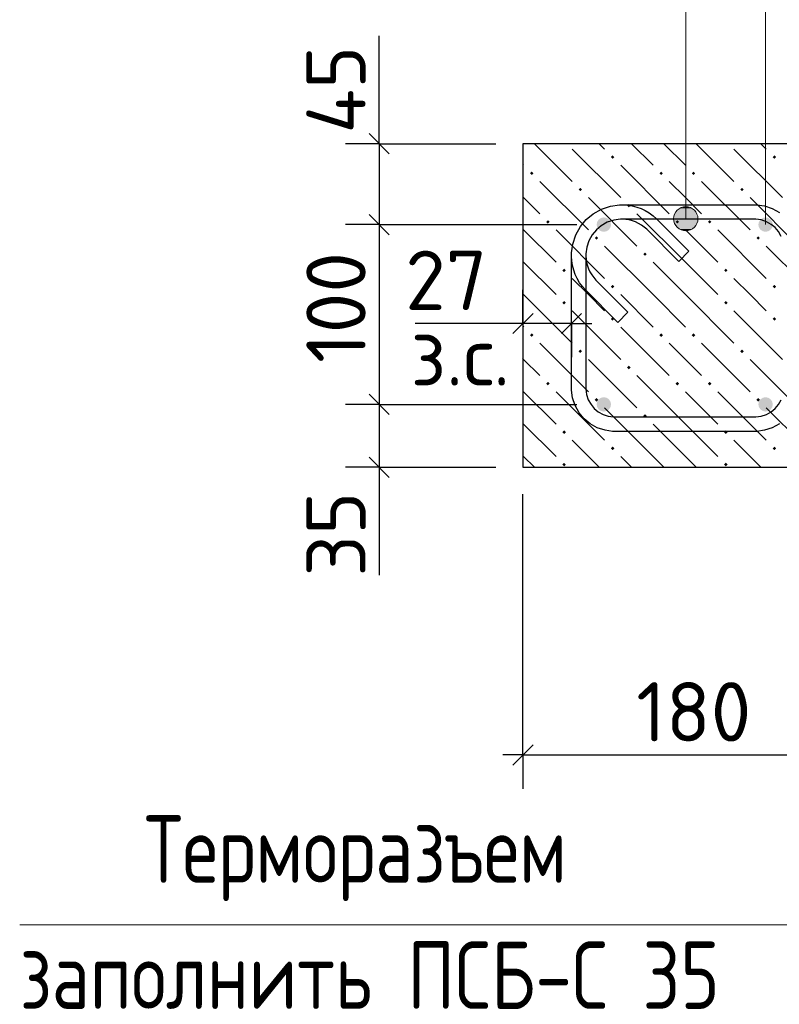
# Model space of a CAD drawing. Header units: millimetres. Extents: x 40580 to 1930067, y -240640 to 81020.
# Tile 634 of 656: x 1688449 to 1691266, y -215205 to -211554. Entities that reach past the tile are written whole.
import ezdxf

# ---------------------------------------------------------------- set-up
doc = ezdxf.new("R2010")
doc.units = ezdxf.units.MM
for name, color, linetype, lineweight in [('Standard', 7, 'Continuous', 25), ('ЖБ Перекрытие верхний уровень', 7, 'Continuous', 35), ('Позиционная метка линия выноска', 7, 'Continuous', 13), ('Примечания', 7, 'Continuous', 13), ('Ребро вкладыша арматура S1', 52, 'Continuous', 25), ('Ребро вкладыша арматура поперечная AW', 52, 'Continuous', 25)]:
    doc.layers.add(name, color=color, linetype=linetype, lineweight=lineweight)
doc.layers.add('Размерная выноска', color=7, linetype='Continuous')
doc.styles.add('GOST 2.304', font='isocpeur.ttf', dxfattribs={"width": 0.8})
doc.styles.add('ISOCPEUR', font='isocpeur.ttf')

msp = doc.modelspace()

# ---------------------------------------------------------------- hatches: boundary and pattern name
at = {"layer": 'ЖБ Перекрытие верхний уровень', "linetype": 'Continuous', "lineweight": -3, "transparency": 33554687}
for points in [[(1690641.7, -212063.2), (1690648.2, -212056.7), (1690654.7, -212063.2), (1690648.2, -212069.7)], [(1691241.7, -212063.2), (1691248.2, -212056.7), (1691254.7, -212063.2), (1691248.2, -212069.7)], [(1690341.7, -212123.2), (1690348.2, -212116.7), (1690354.7, -212123.2), (1690348.2, -212129.7)], [(1690821.7, -212123.2), (1690828.2, -212116.7), (1690834.7, -212123.2), (1690828.2, -212129.7)], [(1690941.7, -212123.2), (1690948.2, -212116.7), (1690954.7, -212123.2), (1690948.2, -212129.7)], [(1690521.7, -212183.2), (1690528.2, -212176.7), (1690534.7, -212183.2), (1690528.2, -212189.7)], [(1691121.7, -212183.2), (1691128.2, -212176.7), (1691134.7, -212183.2), (1691128.2, -212189.7)], [(1690701.7, -212243.2), (1690708.2, -212236.7), (1690714.7, -212243.2), (1690708.2, -212249.7)], [(1690401.7, -212303.2), (1690408.2, -212296.7), (1690414.7, -212303.2), (1690408.2, -212309.7)], [(1690881.7, -212303.2), (1690888.2, -212296.7), (1690894.7, -212303.2), (1690888.2, -212309.7)], [(1691001.7, -212303.2), (1691008.2, -212296.7), (1691014.7, -212303.2), (1691008.2, -212309.7)], [(1690581.7, -212363.2), (1690588.2, -212356.7), (1690594.7, -212363.2), (1690588.2, -212369.7)], [(1691181.7, -212363.2), (1691188.2, -212356.7), (1691194.7, -212363.2), (1691188.2, -212369.7)], [(1690761.7, -212423.2), (1690768.2, -212416.7), (1690774.7, -212423.2), (1690768.2, -212429.7)], [(1690461.7, -212483.2), (1690468.2, -212476.7), (1690474.7, -212483.2), (1690468.2, -212489.7)], [(1691061.7, -212483.2), (1691068.2, -212476.7), (1691074.7, -212483.2), (1691068.2, -212489.7)], [(1690641.7, -212543.2), (1690648.2, -212536.7), (1690654.7, -212543.2), (1690648.2, -212549.7)], [(1691241.7, -212543.2), (1691248.2, -212536.7), (1691254.7, -212543.2), (1691248.2, -212549.7)], [(1690461.7, -212603.2), (1690468.2, -212596.7), (1690474.7, -212603.2), (1690468.2, -212609.7)], [(1691061.7, -212603.2), (1691068.2, -212596.7), (1691074.7, -212603.2), (1691068.2, -212609.7)], [(1690641.7, -212663.2), (1690648.2, -212656.7), (1690654.7, -212663.2), (1690648.2, -212669.7)], [(1691241.7, -212663.2), (1691248.2, -212656.7), (1691254.7, -212663.2), (1691248.2, -212669.7)], [(1690341.7, -212723.2), (1690348.2, -212716.7), (1690354.7, -212723.2), (1690348.2, -212729.7)], [(1690821.7, -212723.2), (1690828.2, -212716.7), (1690834.7, -212723.2), (1690828.2, -212729.7)], [(1690941.7, -212723.2), (1690948.2, -212716.7), (1690954.7, -212723.2), (1690948.2, -212729.7)], [(1690521.7, -212783.2), (1690528.2, -212776.7), (1690534.7, -212783.2), (1690528.2, -212789.7)], [(1691121.7, -212783.2), (1691128.2, -212776.7), (1691134.7, -212783.2), (1691128.2, -212789.7)], [(1690701.7, -212843.2), (1690708.2, -212836.7), (1690714.7, -212843.2), (1690708.2, -212849.7)], [(1690401.7, -212903.2), (1690408.2, -212896.7), (1690414.7, -212903.2), (1690408.2, -212909.7)], [(1690881.7, -212903.2), (1690888.2, -212896.7), (1690894.7, -212903.2), (1690888.2, -212909.7)], [(1691001.7, -212903.2), (1691008.2, -212896.7), (1691014.7, -212903.2), (1691008.2, -212909.7)], [(1690581.7, -212963.2), (1690588.2, -212956.7), (1690594.7, -212963.2), (1690588.2, -212969.7)], [(1691181.7, -212963.2), (1691188.2, -212956.7), (1691194.7, -212963.2), (1691188.2, -212969.7)], [(1690761.7, -213023.2), (1690768.2, -213016.7), (1690774.7, -213023.2), (1690768.2, -213029.7)], [(1690461.7, -213083.2), (1690468.2, -213076.7), (1690474.7, -213083.2), (1690468.2, -213089.7)], [(1691061.7, -213083.2), (1691068.2, -213076.7), (1691074.7, -213083.2), (1691068.2, -213089.7)], [(1690641.7, -213143.2), (1690648.2, -213136.7), (1690654.7, -213143.2), (1690648.2, -213149.7)], [(1691241.7, -213143.2), (1691248.2, -213136.7), (1691254.7, -213143.2), (1691248.2, -213149.7)], [(1690461.7, -213203.2), (1690468.2, -213196.7), (1690474.7, -213203.2), (1690468.2, -213209.7)], [(1691061.7, -213203.2), (1691068.2, -213196.7), (1691074.7, -213203.2), (1691068.2, -213209.7)]]:
    msp.add_hatch(color=7, dxfattribs=at).paths.add_polyline_path(points, flags=16)
at = {"layer": 'Позиционная метка линия выноска', "linetype": 'Continuous', "lineweight": 13, "transparency": 33554687}
for points in [[(1690958.3, -212269.2), (1690880.9, -212269.2), (1690874.6, -212291.7)], [(1690958.3, -212269.2), (1690874.6, -212291.7), (1690964.6, -212291.7)], [(1690942.1, -212252.9), (1690897.1, -212252.9), (1690880.9, -212269.2)], [(1690942.1, -212252.9), (1690880.9, -212269.2), (1690958.3, -212269.2)], [(1690897.1, -212252.9), (1690942.1, -212252.9), (1690919.6, -212246.7)], [(1690964.6, -212291.7), (1690874.6, -212291.7), (1690880.9, -212314.1)], [(1690964.6, -212291.7), (1690880.9, -212314.1), (1690958.3, -212314.1)], [(1690958.3, -212314.1), (1690880.9, -212314.1), (1690897.1, -212330.3)], [(1690958.3, -212314.1), (1690897.1, -212330.3), (1690942.1, -212330.3)], [(1690942.1, -212330.3), (1690897.1, -212330.3), (1690919.6, -212336.7)]]:
    msp.add_hatch(color=7, dxfattribs=at).paths.add_polyline_path(points)
at = {"layer": 'Ребро вкладыша арматура S1', "linetype": 'Continuous', "lineweight": 25, "transparency": 33554687}
for points in [[(1690642.2, -212313.4), (1690640.2, -212303.2), (1690634.4, -212294.6), (1690625.7, -212288.8), (1690615.5, -212286.8), (1690605.3, -212288.8), (1690596.7, -212294.6), (1690590.9, -212303.2), (1690588.8, -212313.4), (1690590.9, -212323.7), (1690596.7, -212332.3), (1690605.3, -212338.1), (1690615.5, -212340.1), (1690625.7, -212338.1), (1690634.4, -212332.3), (1690640.2, -212323.7)], [(1691242.2, -212313.4), (1691240.2, -212303.2), (1691234.4, -212294.6), (1691225.7, -212288.8), (1691215.5, -212286.8), (1691205.3, -212288.8), (1691196.7, -212294.6), (1691190.9, -212303.2), (1691188.8, -212313.4), (1691190.9, -212323.7), (1691196.7, -212332.3), (1691205.3, -212338.1), (1691215.5, -212340.1), (1691225.7, -212338.1), (1691234.4, -212332.3), (1691240.2, -212323.7)], [(1690642.2, -212980.1), (1690640.2, -212969.9), (1690634.4, -212961.3), (1690625.7, -212955.5), (1690615.5, -212953.4), (1690605.3, -212955.5), (1690596.7, -212961.3), (1690590.9, -212969.9), (1690588.8, -212980.1), (1690590.9, -212990.3), (1690596.7, -212999), (1690605.3, -213004.7), (1690615.5, -213006.8), (1690625.7, -213004.7), (1690634.4, -212999), (1690640.2, -212990.3)], [(1691242.2, -212980.1), (1691240.2, -212969.9), (1691234.4, -212961.3), (1691225.7, -212955.5), (1691215.5, -212953.4), (1691205.3, -212955.5), (1691196.7, -212961.3), (1691190.9, -212969.9), (1691188.8, -212980.1), (1691190.9, -212990.3), (1691196.7, -212999), (1691205.3, -213004.7), (1691215.5, -213006.8), (1691225.7, -213004.7), (1691234.4, -212999), (1691240.2, -212990.3)]]:
    msp.add_hatch(color=7, dxfattribs=at).paths.add_polyline_path(points)

# ---------------------------------------------------------------- linework, layer by layer
at = {"layer": 'Standard', "color": 7, "linetype": 'Continuous', "lineweight": -3, "transparency": 33554687}
for p, q in [((1689782.2, -212013.4), (1689782.2, -211938.4)), ((1689782.2, -212313.4), (1689782.2, -212980.1)), ((1690315.5, -212680.1), (1690240.5, -212680.1)), ((1690495.5, -212680.1), (1690315.5, -212680.1)), ((1690495.5, -212680.1), (1690570.5, -212680.1)), ((1689782.2, -212980.1), (1689782.2, -213213.4)), ((1689782.2, -213213.4), (1689782.2, -213288.4)), ((1690315.5, -214280.1), (1690240.5, -214280.1)), ((1690315.5, -214280.1), (1691515.5, -214280.1))]:
    msp.add_line(p, q, dxfattribs=at)
at = {"layer": 'Standard', "color": 7, "linetype": 'Continuous', "lineweight": 25, "transparency": 33554687}
for p, q in [((1689744.7, -211975.9), (1689819.7, -212050.9)), ((1689744.7, -212275.9), (1689819.7, -212350.9)), ((1690353, -212642.6), (1690278, -212717.6)), ((1690533, -212642.6), (1690458, -212717.6)), ((1689744.7, -212942.6), (1689819.7, -213017.6)), ((1689744.7, -213175.9), (1689819.7, -213250.9)), ((1690278, -214317.6), (1690353, -214242.6))]:
    msp.add_line(p, q, dxfattribs=at)
at = {"layer": 'Standard', "color": 251, "linetype": 'Continuous', "lineweight": -3, "true_color": 0x656565, "transparency": 33554687}
for p, q in [((1689782.2, -212013.4), (1689657.2, -212013.4)), ((1689782.2, -212013.4), (1689907.2, -212013.4)), ((1689782.2, -212013.4), (1690215.5, -212013.4)), ((1689782.2, -212313.4), (1689657.2, -212313.4)), ((1689782.2, -212313.4), (1689907.2, -212313.4)), ((1689782.2, -212313.4), (1690515.5, -212313.4)), ((1690315.5, -212680.1), (1690315.5, -212555.1)), ((1690495.5, -212680.1), (1690495.5, -212555.1)), ((1690315.5, -212680.1), (1690315.5, -212805.1)), ((1690315.5, -212680.1), (1690315.5, -212980.1)), ((1690495.5, -212680.1), (1690495.5, -212805.1)), ((1690495.5, -212680.1), (1690495.5, -212680.1)), ((1689782.2, -212980.1), (1689657.2, -212980.1)), ((1689782.2, -212980.1), (1689907.2, -212980.1)), ((1689782.2, -212980.1), (1690515.5, -212980.1)), ((1689782.2, -213213.4), (1689657.2, -213213.4)), ((1689782.2, -213213.4), (1689907.2, -213213.4)), ((1689782.2, -213213.4), (1690215.5, -213213.4)), ((1690315.5, -214280.1), (1690315.5, -213313.4)), ((1690315.5, -214280.1), (1690315.5, -214155.1)), ((1690315.5, -214280.1), (1690315.5, -214405.1))]:
    msp.add_line(p, q, dxfattribs=at)
at = {"layer": 'Standard', "color": 7, "linetype": 'Continuous', "lineweight": -3, "transparency": 33554687}
msp.add_lwpolyline([(1689782.2, -212013.4), (1689782.2, -212038.8), (1689782.2, -212038.8), (1689782.2, -212313.4)], dxfattribs=at)
at = {"layer": 'ЖБ Перекрытие верхний уровень', "color": 7, "linetype": 'Continuous', "lineweight": 25, "transparency": 33554687}
for p, q in [((1690315.5, -212013.4), (1690315.5, -213213.4)), ((1691515.5, -212013.4), (1690315.5, -212013.4)), ((1690315.5, -213213.4), (1691515.5, -213213.4))]:
    msp.add_line(p, q, dxfattribs=at)
at = {"layer": 'ЖБ Перекрытие верхний уровень', "color": 9, "linetype": 'Continuous', "lineweight": -3, "true_color": 0xc7c7c7, "transparency": 33554687}
for p, q in [((1690358.5, -212013.4), (1690498.2, -212153.2)), ((1690618.2, -212033.2), (1690598.5, -212013.4)), ((1690718.5, -212013.4), (1690798.2, -212093.2)), ((1690838.5, -212013.4), (1690918.2, -212093.2)), ((1690958.5, -212013.4), (1691098.2, -212153.2)), ((1691218.2, -212033.2), (1691198.5, -212013.4)), ((1690498.2, -212033.2), (1690678.2, -212213.2)), ((1691098.2, -212033.2), (1691278.2, -212213.2)), ((1690315.5, -212090.5), (1690318.2, -212093.2)), ((1690678.2, -212093.2), (1690858.2, -212273.2)), ((1690378.2, -212153.2), (1690558.2, -212333.2)), ((1690918.2, -212213.2), (1690858.2, -212153.2)), ((1690978.2, -212153.2), (1691158.2, -212333.2)), ((1690318.2, -212213.2), (1690315.5, -212210.5)), ((1690378.2, -212273.2), (1690318.2, -212213.2)), ((1690558.2, -212213.2), (1690738.2, -212393.2)), ((1690978.2, -212273.2), (1690918.2, -212213.2)), ((1691158.2, -212213.2), (1691338.2, -212393.2)), ((1690918.2, -212453.2), (1690738.2, -212273.2)), ((1690318.2, -212333.2), (1690438.2, -212453.2)), ((1690438.2, -212333.2), (1690618.2, -212513.2)), ((1690918.2, -212333.2), (1691038.2, -212453.2)), ((1691038.2, -212333.2), (1691218.2, -212513.2)), ((1690798.2, -212573.2), (1690618.2, -212393.2)), ((1691398.2, -212573.2), (1691218.2, -212393.2)), ((1690318.2, -212453.2), (1690315.5, -212450.5)), ((1690318.2, -212453.2), (1690438.2, -212573.2)), ((1690798.2, -212453.2), (1690918.2, -212573.2)), ((1690918.2, -212453.2), (1691038.2, -212573.2)), ((1690558.2, -212573.2), (1690498.2, -212513.2)), ((1691158.2, -212573.2), (1691098.2, -212513.2)), ((1690315.5, -212570.5), (1690318.2, -212573.2)), ((1690318.2, -212573.2), (1690498.2, -212753.2)), ((1690618.2, -212633.2), (1690558.2, -212573.2)), ((1690678.2, -212573.2), (1690798.2, -212693.2)), ((1690798.2, -212573.2), (1690918.2, -212693.2)), ((1690918.2, -212573.2), (1691098.2, -212753.2)), ((1691218.2, -212633.2), (1691158.2, -212573.2)), ((1690498.2, -212633.2), (1690678.2, -212813.2)), ((1691098.2, -212633.2), (1691278.2, -212813.2)), ((1690315.5, -212690.5), (1690318.2, -212693.2)), ((1690678.2, -212693.2), (1690858.2, -212873.2)), ((1690378.2, -212753.2), (1690558.2, -212933.2)), ((1690918.2, -212813.2), (1690858.2, -212753.2)), ((1690978.2, -212753.2), (1691158.2, -212933.2)), ((1690318.2, -212813.2), (1690315.5, -212810.5)), ((1690378.2, -212873.2), (1690318.2, -212813.2)), ((1690558.2, -212813.2), (1690738.2, -212993.2)), ((1690978.2, -212873.2), (1690918.2, -212813.2)), ((1691158.2, -212813.2), (1691338.2, -212993.2)), ((1690918.2, -213053.2), (1690738.2, -212873.2)), ((1690318.2, -212933.2), (1690438.2, -213053.2)), ((1690438.2, -212933.2), (1690618.2, -213113.2)), ((1690918.2, -212933.2), (1691038.2, -213053.2)), ((1691038.2, -212933.2), (1691218.2, -213113.2)), ((1690798.2, -213173.2), (1690618.2, -212993.2)), ((1691398.2, -213173.2), (1691218.2, -212993.2)), ((1690318.2, -213053.2), (1690315.5, -213050.5)), ((1690318.2, -213053.2), (1690438.2, -213173.2)), ((1690798.2, -213053.2), (1690918.2, -213173.2)), ((1690918.2, -213053.2), (1691038.2, -213173.2)), ((1690558.2, -213173.2), (1690498.2, -213113.2)), ((1691158.2, -213173.2), (1691098.2, -213113.2)), ((1690315.5, -213170.5), (1690318.2, -213173.2)), ((1690318.2, -213173.2), (1690358.5, -213213.4)), ((1690598.5, -213213.4), (1690558.2, -213173.2)), ((1690678.2, -213173.2), (1690718.5, -213213.4)), ((1690798.2, -213173.2), (1690838.5, -213213.4)), ((1690918.2, -213173.2), (1690958.5, -213213.4)), ((1691198.5, -213213.4), (1691158.2, -213173.2))]:
    msp.add_line(p, q, dxfattribs=at)
at = {"layer": 'Позиционная метка линия выноска', "color": 7, "linetype": 'Continuous', "lineweight": 13, "transparency": 33554687}
for p, q in [((1690919.6, -212246.7), (1690919.6, -212246.7)), ((1690874.6, -212291.7), (1690874.6, -212291.7)), ((1690964.6, -212291.7), (1690964.6, -212291.7)), ((1690919.6, -212336.7), (1690919.6, -212336.7))]:
    msp.add_line(p, q, dxfattribs=at)
for points in [[(1688758.9, -210163.4), (1691215.5, -210163.4), (1691215.5, -212313.4)], [(1688788.8, -211163.4), (1690919.6, -211163.4), (1690919.6, -212291.7)], [(1688448.9, -214910.1), (1692280.2, -214910.1), (1692280.2, -213213.4)]]:
    msp.add_lwpolyline(points, dxfattribs=at)
msp.add_circle((1690919.6, -212291.7), 45, dxfattribs=at)
at = {"layer": 'Размерная выноска', "color": 7, "linetype": 'Continuous', "lineweight": -3, "transparency": 33554687}
for p, q in [((1689782.2, -212013.4), (1689782.2, -211613.4)), ((1690315.5, -212680.1), (1689915.5, -212680.1)), ((1689782.2, -213213.4), (1689782.2, -213613.4))]:
    msp.add_line(p, q, dxfattribs=at)
at = {"layer": 'Ребро вкладыша арматура поперечная AW', "color": 7, "linetype": 'Continuous', "lineweight": -3, "transparency": 33554687}
for points in [[(1690667.5, -212676), (1690547.1, -212555.6), (1690536, -212542.9), (1690525.8, -212528.8), (1690517, -212513.8), (1690509.7, -212498.2), (1690503.9, -212482.1), (1690499.5, -212465.2), (1690496.7, -212448), (1690495.5, -212431.2), (1690495.5, -212418), (1690500, -212385.4), (1690511.2, -212351.6), (1690528.7, -212320.4), (1690550.1, -212294.7), (1690575.8, -212273.3), (1690607, -212255.8), (1690640.8, -212244.6), (1690673.4, -212240.1), (1691183.2, -212240.1), (1691211, -212244), (1691240, -212253.5), (1691266.7, -212268.5)], [(1691266.7, -213051.7), (1691240, -213066.7), (1691211, -213076.2), (1691183.2, -213080.1), (1690647.9, -213080.1), (1690620, -213076.2), (1690591, -213066.7), (1690564.3, -213051.7), (1690542.3, -213033.3), (1690523.9, -213011.3), (1690509, -212984.6), (1690499.4, -212955.6), (1690495.5, -212927.8), (1690495.5, -212418), (1690500, -212385.4), (1690511.2, -212351.6), (1690528.7, -212320.4), (1690550.1, -212294.7), (1690575.8, -212273.3), (1690607, -212255.8), (1690640.8, -212244.6), (1690673.4, -212240.1), (1690686.6, -212240.1), (1690703.4, -212241.3), (1690720.6, -212244.1), (1690737.5, -212248.5), (1690753.6, -212254.3), (1690769.2, -212261.6), (1690784.2, -212270.4), (1690798.3, -212280.6), (1690811, -212291.7), (1690931.4, -212412), (1690893.7, -212449.8), (1690774.7, -212330.7), (1690765.2, -212322.4), (1690755, -212315.1), (1690744.3, -212308.8), (1690733.2, -212303.6), (1690721.7, -212299.5), (1690709.6, -212296.3), (1690697.3, -212294.3), (1690684.7, -212293.4), (1690677.1, -212293.4), (1690653, -212296.8), (1690628.5, -212304.8), (1690606.2, -212317.4), (1690588, -212332.6), (1690572.8, -212350.8), (1690560.3, -212373.1), (1690552.2, -212397.5), (1690548.9, -212421.6), (1690548.9, -212924.1), (1690551.5, -212943.5), (1690558, -212963), (1690568, -212980.9), (1690580.2, -212995.5), (1690594.7, -213007.6), (1690612.6, -213017.6), (1690632.2, -213024.1), (1690651.6, -213026.8), (1691179.5, -213026.8), (1691198.9, -213024.1), (1691218.4, -213017.6), (1691236.3, -213007.6), (1691250.9, -212995.5), (1691263, -212980.9), (1691273, -212963)], [(1690667.5, -212676), (1690547.1, -212555.6), (1690536, -212542.9), (1690525.8, -212528.8), (1690517, -212513.8), (1690509.7, -212498.2), (1690503.9, -212482.1), (1690499.5, -212465.2), (1690496.7, -212448), (1690495.5, -212431.2), (1690495.5, -212418), (1690500, -212385.4), (1690511.2, -212351.6), (1690528.7, -212320.4), (1690550.1, -212294.7), (1690575.8, -212273.3), (1690607, -212255.8), (1690640.8, -212244.6), (1690673.4, -212240.1), (1691183.2, -212240.1), (1691211, -212244), (1691240, -212253.5), (1691266.7, -212268.5)], [(1691266.7, -213051.7), (1691240, -213066.7), (1691211, -213076.2), (1691183.2, -213080.1), (1690647.9, -213080.1), (1690620, -213076.2), (1690591, -213066.7), (1690564.3, -213051.7), (1690542.3, -213033.3), (1690523.9, -213011.3), (1690509, -212984.6), (1690499.4, -212955.6), (1690495.5, -212927.8), (1690495.5, -212418), (1690500, -212385.4), (1690511.2, -212351.6), (1690528.7, -212320.4), (1690550.1, -212294.7), (1690575.8, -212273.3), (1690607, -212255.8), (1690640.8, -212244.6), (1690673.4, -212240.1), (1690686.6, -212240.1), (1690703.4, -212241.3), (1690720.6, -212244.1), (1690737.5, -212248.5), (1690753.6, -212254.3), (1690769.2, -212261.6), (1690784.2, -212270.4), (1690798.3, -212280.6), (1690811, -212291.7), (1690931.4, -212412), (1690893.7, -212449.8), (1690774.7, -212330.7), (1690765.2, -212322.4), (1690755, -212315.1), (1690744.3, -212308.8), (1690733.2, -212303.6), (1690721.7, -212299.5), (1690709.6, -212296.3), (1690697.3, -212294.3), (1690684.7, -212293.4), (1690677.1, -212293.4), (1690653, -212296.8), (1690628.5, -212304.8), (1690606.2, -212317.4), (1690588, -212332.6), (1690572.8, -212350.8), (1690560.3, -212373.1), (1690552.2, -212397.5), (1690548.9, -212421.6), (1690548.9, -212924.1), (1690551.5, -212943.5), (1690558, -212963), (1690568, -212980.9), (1690580.2, -212995.5), (1690594.7, -213007.6), (1690612.6, -213017.6), (1690632.2, -213024.1), (1690651.6, -213026.8), (1691179.5, -213026.8), (1691198.9, -213024.1), (1691218.4, -213017.6), (1691236.3, -213007.6), (1691250.9, -212995.5), (1691263, -212980.9), (1691273, -212963)], [(1691273, -212357.2), (1691263, -212339.3), (1691250.9, -212324.8), (1691236.3, -212312.6), (1691218.4, -212302.6), (1691198.9, -212296.1), (1691179.5, -212293.4), (1690677.1, -212293.4), (1690653, -212296.8), (1690628.5, -212304.8), (1690606.2, -212317.4), (1690588, -212332.6), (1690572.8, -212350.8), (1690560.3, -212373.1), (1690552.2, -212397.5), (1690548.9, -212421.6), (1690548.9, -212429.3), (1690549.7, -212441.9), (1690551.7, -212454.2), (1690554.9, -212466.3), (1690559, -212477.8), (1690564.2, -212488.9), (1690570.5, -212499.6), (1690577.9, -212509.8), (1690586.1, -212519.3), (1690705.2, -212638.3), (1690667.5, -212676)], [(1691273, -212357.2), (1691263, -212339.3), (1691250.9, -212324.8), (1691236.3, -212312.6), (1691218.4, -212302.6), (1691198.9, -212296.1), (1691179.5, -212293.4), (1690677.1, -212293.4), (1690653, -212296.8), (1690628.5, -212304.8), (1690606.2, -212317.4), (1690588, -212332.6), (1690572.8, -212350.8), (1690560.3, -212373.1), (1690552.2, -212397.5), (1690548.9, -212421.6), (1690548.9, -212429.3), (1690549.7, -212441.9), (1690551.7, -212454.2), (1690554.9, -212466.3), (1690559, -212477.8), (1690564.2, -212488.9), (1690570.5, -212499.6), (1690577.9, -212509.8), (1690586.1, -212519.3), (1690705.2, -212638.3), (1690667.5, -212676)]]:
    msp.add_lwpolyline(points, dxfattribs=at)

# ---------------------------------------------------------------- texts
at = {"layer": 'Standard', "color": 7, "linetype": 'Continuous', "lineweight": 25, "transparency": 33554687, "char_height": 220, "attachment_point": 7, "rotation": 90, "style": 'ISOCPEUR'}
for s, insert, width in [('45', (1689732.1, -211975.9), 375.735), ('100', (1689732.1, -212826.6), 485.079), ('35', (1689732.2, -213618.8), 360.165)]:
    msp.add_mtext(s, dxfattribs=dict(at, insert=insert, width=width))
at = {"layer": 'Standard', "color": 7, "linetype": 'Continuous', "lineweight": 25, "transparency": 33554687, "char_height": 220, "attachment_point": 7, "style": 'ISOCPEUR'}
for s, insert, width in [('27', (1689878.6, -212630.1), 391.317), ('з.с.', (1689898.7, -212910.2), 446.066), ('180', (1690735.7, -214230.1), 485.085)]:
    msp.add_mtext(s, dxfattribs=dict(at, insert=insert, width=width))
at = {"layer": 'Примечания', "color": 7, "linetype": 'Continuous', "lineweight": 25, "transparency": 33554687, "char_height": 250, "attachment_point": 7, "style": 'GOST 2.304'}
for s, insert, width in [('Терморазъем', (1688911.4, -214821.8), 1768.066), ('заполнить\\~ПСБ-С\\~35', (1688448.9, -215221.8), 2692.065)]:
    msp.add_mtext(s, dxfattribs=dict(at, insert=insert, width=width))

doc.saveas('drawing.dxf')
